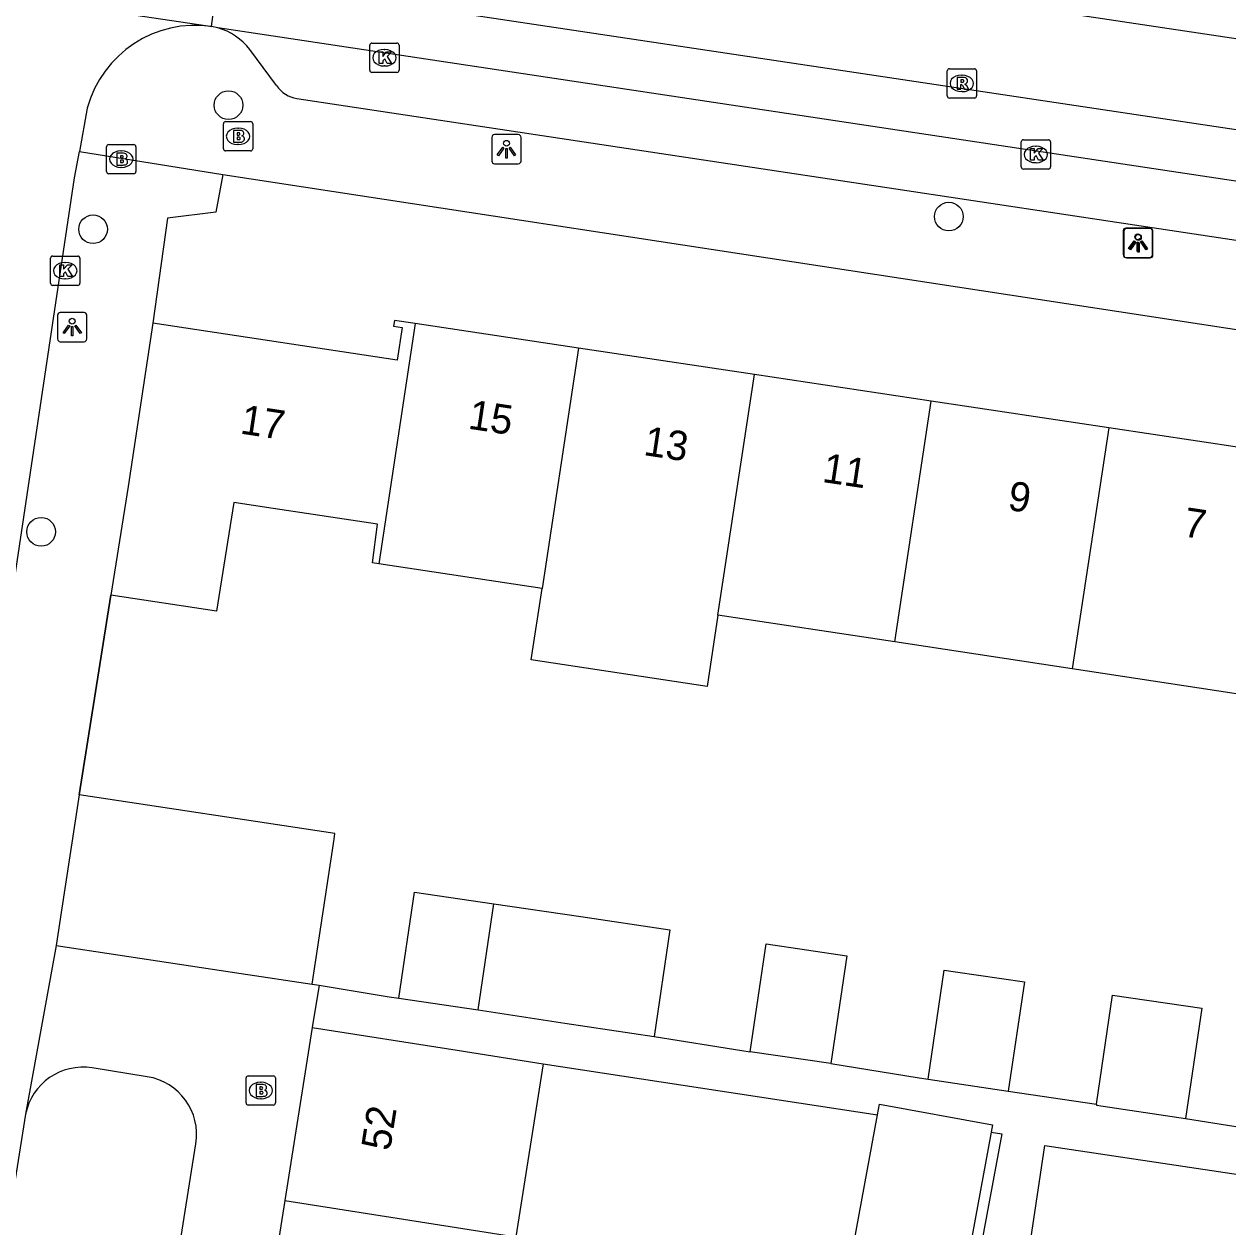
# Model space of a CAD drawing. Extents: x 163010 to 163853, y 382793 to 383982.
# Drawn here: x 163290.62 to 163331.69, y 383210.78 to 383251.81 of the extents above; entities that cross this region are included whole.
import ezdxf

# ---------------------------------------------------------------- set-up
doc = ezdxf.new("R2010")
doc.units = 0
for name, color, linetype in [('IMGEO_Boom', 7, 'Continuous'), ('IMGEO_Brandkraan', 7, 'Continuous'), ('IMGEO_Kolk', 7, 'Continuous'), ('IMGEO_Lichtpunt', 7, 'Continuous'), ('IMGEO_Muur', 7, 'Continuous'), ('IMGEO_Pand', 7, 'Continuous'), ('IMGEO_Pand_nummerreeks', 7, 'Continuous'), ('IMGEO_Rijbaan_lokaal_gesloten', 7, 'Continuous'), ('IMGEO_Rijbaan_lokaal_open', 7, 'Continuous'), ('IMGEO_Rioolput', 7, 'Continuous'), ('IMGEO_Voetpad_open', 7, 'Continuous')]:
    doc.layers.add(name, color=color, linetype=linetype)

msp = doc.modelspace()

# ---------------------------------------------------------------- linework, layer by layer
at = {"layer": 'IMGEO_Boom'}
for centre in [(163297.595, 383249.042), (163322.167, 383245.241), (163292.976, 383244.811), (163291.203, 383234.489)]:
    msp.add_circle(centre, 0.489, dxfattribs=at)
at = {"layer": 'IMGEO_Brandkraan'}
for p, q in [((163297.42, 383247.555), (163297.42, 383248.407)), ((163297.495, 383248.481), (163298.347, 383248.481)), ((163297.908, 383248.261), (163297.933, 383248.261)), ((163298.421, 383248.407), (163298.421, 383247.555)), ((163293.437, 383246.775), (163293.437, 383247.627)), ((163293.512, 383247.701), (163294.364, 383247.701)), ((163293.925, 383247.481), (163293.95, 383247.481)), ((163294.438, 383247.627), (163294.438, 383246.775)), ((163298.347, 383247.481), (163297.495, 383247.481)), ((163297.931, 383247.701), (163297.906, 383247.701)), ((163294.364, 383246.701), (163293.512, 383246.701)), ((163293.948, 383246.921), (163293.923, 383246.921)), ((163298.196, 383215.006), (163298.196, 383215.858)), ((163298.271, 383215.932), (163299.123, 383215.932)), ((163299.197, 383215.858), (163299.197, 383215.006)), ((163298.684, 383215.712), (163298.709, 383215.712)), ((163298.707, 383215.152), (163298.682, 383215.152)), ((163299.123, 383214.932), (163298.271, 383214.932))]:
    msp.add_line(p, q, dxfattribs=at)
for points in [[(163297.42, 383247.555), (163297.42, 383248.407)], [(163297.495, 383248.481), (163298.347, 383248.481)], [(163298.421, 383248.407), (163298.421, 383247.555)], [(163297.768, 383248.181), (163297.768, 383247.781), (163297.981, 383247.781)], [(163297.999, 383248.181), (163297.768, 383248.181)], [(163297.947, 383248.1), (163297.893, 383248.1), (163297.893, 383248.024)], [(163297.893, 383248.024), (163297.946, 383248.024)], [(163297.955, 383247.948), (163297.893, 383247.948), (163297.893, 383247.867)], [(163297.893, 383247.867), (163297.955, 383247.867)], [(163293.437, 383246.775), (163293.437, 383247.627)], [(163293.512, 383247.701), (163294.364, 383247.701)], [(163293.785, 383247.401), (163293.785, 383247.001), (163293.998, 383247.001)], [(163294.016, 383247.401), (163293.785, 383247.401)], [(163294.438, 383247.627), (163294.438, 383246.775)], [(163298.347, 383247.481), (163297.495, 383247.481)], [(163293.964, 383247.32), (163293.91, 383247.32), (163293.91, 383247.244)], [(163293.91, 383247.244), (163293.963, 383247.244)], [(163293.972, 383247.168), (163293.91, 383247.168), (163293.91, 383247.087)], [(163293.91, 383247.087), (163293.972, 383247.087)], [(163294.364, 383246.701), (163293.512, 383246.701)], [(163298.196, 383215.006), (163298.196, 383215.858)], [(163298.271, 383215.932), (163299.123, 383215.932)], [(163299.197, 383215.858), (163299.197, 383215.006)], [(163298.544, 383215.632), (163298.544, 383215.232), (163298.757, 383215.232)], [(163298.775, 383215.632), (163298.544, 383215.632)], [(163298.723, 383215.551), (163298.669, 383215.551), (163298.669, 383215.475)], [(163298.669, 383215.475), (163298.722, 383215.475)], [(163298.731, 383215.399), (163298.669, 383215.399), (163298.669, 383215.318)], [(163298.669, 383215.318), (163298.731, 383215.318)], [(163299.123, 383214.932), (163298.271, 383214.932)]]:
    msp.add_lwpolyline(points, dxfattribs=at)
for centre, radius, start, end in [((163297.497, 383248.405), 0.0765, 91.552, 178.448), ((163297.497, 383248.405), 0.0765, 91.552, 178.448), ((163298.345, 383248.405), 0.0765, 1.552, 88.448), ((163298.345, 383248.405), 0.0765, 1.552, 88.448), ((163297.948, 383248.062), 0.0379, 267.8285, 90.9355), ((163297.956, 383247.907), 0.0404, 269.8759, 90.5077), ((163298.003, 383248.036), 0.145, 59.4692, 91.5367), ((163298.028, 383248.083), 0.0922, 285.5137, 58.1501), ((163298.033, 383247.891), 0.105, 301.3115, 78.989), ((163293.514, 383247.625), 0.0765, 91.552, 178.448), ((163293.514, 383247.625), 0.0765, 91.552, 178.448), ((163294.02, 383247.256), 0.145, 59.4692, 91.5367), ((163294.362, 383247.625), 0.0765, 1.552, 88.448), ((163294.362, 383247.625), 0.0765, 1.552, 88.448), ((163297.497, 383247.557), 0.0765, 181.552, 268.448), ((163297.497, 383247.557), 0.0765, 181.552, 268.448), ((163297.987, 383248.032), 0.251, 268.6676, 293.5347), ((163298.345, 383247.557), 0.0765, 271.552, 358.448), ((163298.345, 383247.557), 0.0765, 271.552, 358.448), ((163293.965, 383247.282), 0.0379, 267.8285, 90.9355), ((163293.973, 383247.127), 0.0404, 269.8759, 90.5077), ((163294.004, 383247.252), 0.251, 268.6676, 293.5347), ((163294.045, 383247.303), 0.0922, 285.5137, 58.1501), ((163294.05, 383247.111), 0.105, 301.3115, 78.989), ((163293.514, 383246.777), 0.0765, 181.552, 268.448), ((163293.514, 383246.777), 0.0765, 181.552, 268.448), ((163294.362, 383246.777), 0.0765, 271.552, 358.448), ((163294.362, 383246.777), 0.0765, 271.552, 358.448), ((163298.273, 383215.856), 0.0765, 91.552, 178.448), ((163298.273, 383215.856), 0.0765, 91.552, 178.448), ((163299.121, 383215.856), 0.0765, 1.552, 88.448), ((163299.121, 383215.856), 0.0765, 1.552, 88.448), ((163298.724, 383215.513), 0.0379, 267.8285, 90.9355), ((163298.732, 383215.358), 0.0404, 269.8759, 90.5077), ((163298.779, 383215.487), 0.145, 59.4692, 91.5367), ((163298.804, 383215.534), 0.0922, 285.5137, 58.1501), ((163298.809, 383215.342), 0.105, 301.3115, 78.989), ((163298.273, 383215.008), 0.0765, 181.552, 268.448), ((163298.273, 383215.008), 0.0765, 181.552, 268.448), ((163298.763, 383215.483), 0.251, 268.6676, 293.5347), ((163299.121, 383215.008), 0.0765, 271.552, 358.448), ((163299.121, 383215.008), 0.0765, 271.552, 358.448)]:
    msp.add_arc(centre, radius, start, end, dxfattribs=at)
for centre, major_axis, ratio, start_param, end_param in [((163297.907, 383247.981), (-0.387, 0.002), 0.722429, 4.712389, 7.853982), ((163297.932, 383247.981), (-0.39, 0.002), 0.717154, 1.570796, 4.712389), ((163293.924, 383247.201), (-0.387, 0.002), 0.722429, 4.712389, 7.853982), ((163293.949, 383247.201), (-0.39, 0.002), 0.717154, 1.570796, 4.712389), ((163298.683, 383215.432), (-0.387, 0.002), 0.722429, 4.712389, 7.853982), ((163298.708, 383215.432), (-0.39, 0.002), 0.717154, 1.570796, 4.712389)]:
    msp.add_ellipse(centre, major_axis=major_axis, ratio=ratio, start_param=start_param, end_param=end_param, dxfattribs=at)
at = {"layer": 'IMGEO_Kolk'}
for p, q in [((163302.489, 383251.159), (163303.341, 383251.159)), ((163302.414, 383250.233), (163302.414, 383251.085)), ((163302.902, 383250.939), (163302.927, 383250.939)), ((163303.415, 383251.085), (163303.415, 383250.233)), ((163302.925, 383250.379), (163302.9, 383250.379)), ((163303.341, 383250.159), (163302.489, 383250.159)), ((163324.71, 383247.861), (163325.562, 383247.861)), ((163324.635, 383246.935), (163324.635, 383247.787)), ((163325.123, 383247.641), (163325.148, 383247.641)), ((163325.636, 383247.787), (163325.636, 383246.935)), ((163325.146, 383247.081), (163325.121, 383247.081)), ((163325.562, 383246.861), (163324.71, 383246.861)), ((163291.525, 383242.971), (163291.525, 383243.823)), ((163291.6, 383243.897), (163292.452, 383243.897)), ((163292.526, 383243.823), (163292.526, 383242.971)), ((163292.013, 383243.677), (163292.038, 383243.677)), ((163292.452, 383242.897), (163291.6, 383242.897)), ((163292.036, 383243.117), (163292.011, 383243.117))]:
    msp.add_line(p, q, dxfattribs=at)
for points in [[(163302.489, 383251.159), (163303.341, 383251.159)], [(163302.414, 383250.233), (163302.414, 383251.085)], [(163302.735, 383250.859), (163302.858, 383250.859), (163302.858, 383250.708), (163302.988, 383250.859), (163303.152, 383250.859), (163303.006, 383250.708), (163303.159, 383250.459), (163303.007, 383250.459), (163302.922, 383250.623), (163302.858, 383250.556), (163302.858, 383250.459), (163302.735, 383250.459), (163302.735, 383250.859)], [(163303.415, 383251.085), (163303.415, 383250.233)], [(163303.341, 383250.159), (163302.489, 383250.159)], [(163324.71, 383247.861), (163325.562, 383247.861)], [(163324.635, 383246.935), (163324.635, 383247.787)], [(163324.956, 383247.561), (163325.079, 383247.561), (163325.079, 383247.41), (163325.209, 383247.561), (163325.373, 383247.561), (163325.227, 383247.41), (163325.38, 383247.161), (163325.228, 383247.161), (163325.143, 383247.325), (163325.079, 383247.258), (163325.079, 383247.161), (163324.956, 383247.161), (163324.956, 383247.561)], [(163325.636, 383247.787), (163325.636, 383246.935)], [(163325.562, 383246.861), (163324.71, 383246.861)], [(163291.525, 383242.971), (163291.525, 383243.823)], [(163291.6, 383243.897), (163292.452, 383243.897)], [(163292.526, 383243.823), (163292.526, 383242.971)], [(163291.846, 383243.597), (163291.969, 383243.597), (163291.969, 383243.446), (163292.099, 383243.597), (163292.263, 383243.597), (163292.117, 383243.446), (163292.27, 383243.197), (163292.118, 383243.197), (163292.033, 383243.361), (163291.969, 383243.294), (163291.969, 383243.197), (163291.846, 383243.197), (163291.846, 383243.597)], [(163292.452, 383242.897), (163291.6, 383242.897)]]:
    msp.add_lwpolyline(points, dxfattribs=at)
for centre, start, end in [((163302.491, 383251.083), 91.552, 178.448), ((163302.491, 383251.083), 91.552, 178.448), ((163303.339, 383251.083), 1.552, 88.448), ((163303.339, 383251.083), 1.552, 88.448), ((163302.491, 383250.235), 181.552, 268.448), ((163302.491, 383250.235), 181.552, 268.448), ((163303.339, 383250.235), 271.552, 358.448), ((163303.339, 383250.235), 271.552, 358.448), ((163324.712, 383247.785), 91.552, 178.448), ((163324.712, 383247.785), 91.552, 178.448), ((163325.56, 383247.785), 1.552, 88.448), ((163325.56, 383247.785), 1.552, 88.448), ((163324.712, 383246.937), 181.552, 268.448), ((163324.712, 383246.937), 181.552, 268.448), ((163325.56, 383246.937), 271.552, 358.448), ((163325.56, 383246.937), 271.552, 358.448), ((163291.602, 383243.821), 91.552, 178.448), ((163291.602, 383243.821), 91.552, 178.448), ((163292.45, 383243.821), 1.552, 88.448), ((163292.45, 383243.821), 1.552, 88.448), ((163291.602, 383242.973), 181.552, 268.448), ((163291.602, 383242.973), 181.552, 268.448), ((163292.45, 383242.973), 271.552, 358.448), ((163292.45, 383242.973), 271.552, 358.448)]:
    msp.add_arc(centre, 0.0765, start, end, dxfattribs=at)
for centre, major_axis, ratio, start_param, end_param in [((163302.901, 383250.659), (-0.387, 0.002), 0.722429, 4.712389, 7.853982), ((163302.926, 383250.659), (-0.39, 0.002), 0.717154, 1.570796, 4.712389), ((163325.122, 383247.361), (-0.387, 0.002), 0.722429, 4.712389, 7.853982), ((163325.147, 383247.361), (-0.39, 0.002), 0.717154, 1.570796, 4.712389), ((163292.012, 383243.397), (-0.387, 0.002), 0.722429, 4.712389, 7.853982), ((163292.037, 383243.397), (-0.39, 0.002), 0.717154, 1.570796, 4.712389)]:
    msp.add_ellipse(centre, major_axis=major_axis, ratio=ratio, start_param=start_param, end_param=end_param, dxfattribs=at)
at = {"layer": 'IMGEO_Lichtpunt'}
for p, q in [((163306.578, 383247.945), (163306.578, 383247.138)), ((163306.578, 383247.945), (163306.578, 383247.138)), ((163307.48, 383248.04), (163306.672, 383248.04)), ((163307.48, 383248.04), (163306.672, 383248.04)), ((163307.574, 383247.138), (163307.574, 383247.945)), ((163307.574, 383247.138), (163307.574, 383247.945)), ((163306.672, 383247.044), (163307.48, 383247.044)), ((163306.672, 383247.044), (163307.48, 383247.044)), ((163328.113, 383244.752), (163328.113, 383243.945)), ((163328.113, 383244.752), (163328.113, 383243.945)), ((163328.134, 383244.736), (163328.134, 383243.929)), ((163328.134, 383244.736), (163328.134, 383243.929)), ((163329.015, 383244.847), (163328.207, 383244.847)), ((163329.015, 383244.847), (163328.207, 383244.847)), ((163329.036, 383244.831), (163328.228, 383244.831)), ((163329.036, 383244.831), (163328.228, 383244.831)), ((163329.109, 383243.945), (163329.109, 383244.752)), ((163329.109, 383243.945), (163329.109, 383244.752)), ((163329.13, 383243.929), (163329.13, 383244.736)), ((163329.13, 383243.929), (163329.13, 383244.736)), ((163328.207, 383243.851), (163329.015, 383243.851)), ((163328.207, 383243.851), (163329.015, 383243.851)), ((163328.228, 383243.835), (163329.036, 383243.835)), ((163328.228, 383243.835), (163329.036, 383243.835)), ((163291.764, 383241.876), (163291.764, 383241.069)), ((163291.764, 383241.876), (163291.764, 383241.069)), ((163292.666, 383241.971), (163291.858, 383241.971)), ((163292.666, 383241.971), (163291.858, 383241.971)), ((163292.76, 383241.069), (163292.76, 383241.876)), ((163292.76, 383241.069), (163292.76, 383241.876)), ((163291.858, 383240.975), (163292.666, 383240.975)), ((163291.858, 383240.975), (163292.666, 383240.975))]:
    msp.add_line(p, q, dxfattribs=at)
for points in [[(163306.952, 383247.609), (163306.991, 383247.581), (163306.803, 383247.319), (163306.765, 383247.346), (163306.952, 383247.609)], [(163307.054, 383247.561), (163307.101, 383247.561), (163307.101, 383247.239), (163307.054, 383247.239), (163307.054, 383247.561)], [(163307.164, 383247.581), (163307.202, 383247.608), (163307.389, 383247.346), (163307.35, 383247.318), (163307.164, 383247.581)], [(163328.487, 383244.416), (163328.526, 383244.388), (163328.338, 383244.126), (163328.3, 383244.153), (163328.487, 383244.416)], [(163328.508, 383244.4), (163328.547, 383244.372), (163328.359, 383244.11), (163328.321, 383244.137), (163328.508, 383244.4)], [(163328.589, 383244.368), (163328.636, 383244.368), (163328.636, 383244.046), (163328.589, 383244.046), (163328.589, 383244.368)], [(163328.61, 383244.352), (163328.657, 383244.352), (163328.657, 383244.03), (163328.61, 383244.03), (163328.61, 383244.352)], [(163328.699, 383244.388), (163328.737, 383244.415), (163328.924, 383244.153), (163328.885, 383244.125), (163328.699, 383244.388)], [(163328.72, 383244.372), (163328.758, 383244.399), (163328.945, 383244.137), (163328.906, 383244.109), (163328.72, 383244.372)], [(163292.138, 383241.54), (163292.177, 383241.512), (163291.989, 383241.25), (163291.951, 383241.277), (163292.138, 383241.54)], [(163292.24, 383241.492), (163292.287, 383241.492), (163292.287, 383241.17), (163292.24, 383241.17), (163292.24, 383241.492)], [(163292.35, 383241.512), (163292.388, 383241.539), (163292.575, 383241.277), (163292.536, 383241.249), (163292.35, 383241.512)]]:
    msp.add_lwpolyline(points, dxfattribs=at)
for centre in [(163307.077, 383247.743), (163328.612, 383244.55), (163328.633, 383244.534), (163292.263, 383241.674)]:
    msp.add_circle(centre, 0.0994, dxfattribs=at)
for centre, start, end in [((163306.672, 383247.945), 90, 180), ((163306.672, 383247.945), 90, 180), ((163307.48, 383247.945), 0, 90), ((163307.48, 383247.945), 0, 90), ((163306.672, 383247.138), 180, 270), ((163306.672, 383247.138), 180, 270), ((163307.48, 383247.138), 270, 0), ((163307.48, 383247.138), 270, 360), ((163328.207, 383244.752), 90, 180), ((163328.207, 383244.752), 90, 180), ((163328.228, 383244.736), 90, 180), ((163328.228, 383244.736), 90, 180), ((163329.015, 383244.752), 0, 90), ((163329.015, 383244.752), 0, 90), ((163329.036, 383244.736), 0, 90), ((163329.036, 383244.736), 0, 90), ((163328.207, 383243.945), 180, 270), ((163328.207, 383243.945), 180, 270), ((163328.228, 383243.929), 180, 270), ((163328.228, 383243.929), 180, 270), ((163329.015, 383243.945), 270, 0), ((163329.015, 383243.945), 270, 360), ((163329.036, 383243.929), 270, 0), ((163329.036, 383243.929), 270, 360), ((163291.858, 383241.876), 90, 180), ((163291.858, 383241.876), 90, 180), ((163292.666, 383241.876), 0, 90), ((163292.666, 383241.876), 0, 90), ((163291.858, 383241.069), 180, 270), ((163291.858, 383241.069), 180, 270), ((163292.666, 383241.069), 270, 0), ((163292.666, 383241.069), 270, 360)]:
    msp.add_arc(centre, 0.0946, start, end, dxfattribs=at)
at = {"layer": 'IMGEO_Muur'}
msp.add_lwpolyline([(163292.497, 383225.517), (163293.584, 383232.329)], dxfattribs=at)
at = {"layer": 'IMGEO_Pand'}
for points in [[(163303.964, 383241.597), (163303.258, 383241.703), (163303.228, 383241.506), (163303.515, 383241.462), (163303.346, 383240.347), (163295.019, 383241.608)], [(163295.019, 383241.608), (163294.174, 383236.034), (163293.584, 383232.329)], [(163303.964, 383241.597), (163302.722, 383233.399)], [(163309.533, 383240.758), (163303.964, 383241.597)], [(163309.533, 383240.758), (163308.29, 383232.555)], [(163315.535, 383239.854), (163309.533, 383240.758)], [(163314.29, 383231.646), (163315.535, 383239.854)], [(163321.569, 383238.946), (163315.535, 383239.854)], [(163320.324, 383230.732), (163321.569, 383238.946)], [(163327.623, 383238.034), (163321.569, 383238.946)], [(163327.623, 383238.034), (163326.377, 383229.815)], [(163333.674, 383237.123), (163327.623, 383238.034)], [(163302.722, 383233.399), (163302.503, 383233.432), (163302.673, 383234.746), (163299.118, 383235.285), (163297.778, 383235.488), (163297.188, 383231.783), (163293.584, 383232.329)], [(163308.29, 383232.555), (163302.722, 383233.399)], [(163314.29, 383231.646), (163313.922, 383229.211), (163307.922, 383230.12), (163308.29, 383232.555)], [(163320.324, 383230.732), (163314.29, 383231.646)], [(163326.377, 383229.815), (163320.324, 383230.732)], [(163332.427, 383228.898), (163326.377, 383229.815)], [(163292.497, 383225.517), (163291.889, 383221.504), (163291.719, 383220.383)], [(163300.448, 383219.057), (163301.197, 383224.001), (163301.226, 383224.195), (163292.497, 383225.517)], [(163303.408, 383218.581), (163303.942, 383222.202), (163306.649, 383221.802)], [(163306.114, 383218.182), (163306.649, 383221.802)], [(163306.649, 383221.802), (163309.608, 383221.366), (163312.652, 383220.917), (163312.115, 383217.277)], [(163291.719, 383220.383), (163298.028, 383219.424), (163300.448, 383219.057)], [(163315.387, 383216.754), (163315.93, 383220.433), (163318.688, 383220.027), (163318.145, 383216.347)], [(163321.46, 383215.818), (163322.009, 383219.537), (163322.397, 383219.479), (163324.745, 383219.133), (163324.196, 383215.414)], [(163327.205, 383214.97), (163327.754, 383218.689), (163330.798, 383218.24), (163330.243, 383214.482)], [(163303.408, 383218.581), (163306.114, 383218.182)], [(163306.114, 383218.182), (163309.071, 383217.726), (163312.115, 383217.277)], [(163300.454, 383217.582), (163299.517, 383211.674)], [(163300.454, 383217.582), (163305.393, 383216.803), (163308.327, 383216.34)], [(163318.145, 383216.347), (163315.387, 383216.754)], [(163308.327, 383216.34), (163307.391, 383210.439)], [(163321.46, 383215.818), (163324.196, 383215.414)], [(163319.733, 383214.6), (163319.8, 383214.966), (163323.655, 383214.256), (163323.609, 383214.008)], [(163327.205, 383214.97), (163327.199, 383214.932), (163330.243, 383214.482)], [(163323.609, 383214.008), (163322.517, 383208.079), (163318.662, 383208.79), (163319.733, 383214.6)], [(163324.849, 383209.604), (163325.442, 383213.559), (163338.653, 383211.576), (163341.68, 383211.121), (163346.624, 383210.38)], [(163299.517, 383211.674), (163298.605, 383205.916)], [(163299.517, 383211.674), (163307.391, 383210.439)]]:
    msp.add_lwpolyline(points, dxfattribs=at)
at = {"layer": 'IMGEO_Rijbaan_lokaal_gesloten'}
for points in [[(163352.91, 383248.164), (163285.184, 383258.317)], [(163297.016, 383251.731), (163297.241, 383253.428), (163352.593, 383245.12)], [(163297.236, 383251.684), (163297.016, 383251.731)], [(163352.333, 383243.384), (163297.236, 383251.684)]]:
    msp.add_lwpolyline(points, dxfattribs=at)
at = {"layer": 'IMGEO_Rijbaan_lokaal_open'}
for points in [[(163284.361, 383253.616), (163296.886, 383251.754), (163297.016, 383251.731)], [(163292.776, 383248.944), (163292.509, 383247.462)], [(163289.218, 383225.695), (163292.347, 383246.561), (163292.509, 383247.462)]]:
    msp.add_lwpolyline(points, dxfattribs=at)
msp.add_arc((163296.478, 383247.93), 3.839, 81.9487, 164.686, dxfattribs=at)
at = {"layer": 'IMGEO_Rioolput'}
for p, q in [((163322.185, 383250.285), (163323.037, 383250.285)), ((163322.11, 383249.359), (163322.11, 383250.211)), ((163322.598, 383250.065), (163322.623, 383250.065)), ((163323.111, 383250.211), (163323.111, 383249.359)), ((163322.621, 383249.505), (163322.596, 383249.505)), ((163323.037, 383249.285), (163322.185, 383249.285))]:
    msp.add_line(p, q, dxfattribs=at)
for points in [[(163322.185, 383250.285), (163323.037, 383250.285)], [(163322.11, 383249.359), (163322.11, 383250.211)], [(163322.699, 383249.983), (163322.447, 383249.985), (163322.447, 383249.585)], [(163322.625, 383249.904), (163322.571, 383249.904), (163322.571, 383249.823)], [(163323.111, 383250.211), (163323.111, 383249.359)], [(163322.447, 383249.585), (163322.571, 383249.585), (163322.571, 383249.747), (163322.582, 383249.747)], [(163322.571, 383249.823), (163322.623, 383249.823)], [(163322.629, 383249.718), (163322.7, 383249.585), (163322.84, 383249.585), (163322.775, 383249.711)], [(163323.037, 383249.285), (163322.185, 383249.285)]]:
    msp.add_lwpolyline(points, dxfattribs=at)
for centre, radius, start, end in [((163322.187, 383250.209), 0.0765, 91.552, 178.448), ((163322.187, 383250.209), 0.0765, 91.552, 178.448), ((163323.035, 383250.209), 0.0765, 1.552, 88.448), ((163323.035, 383250.209), 0.0765, 1.552, 88.448), ((163322.631, 383249.808), 0.0964, 77.0061, 93.1865), ((163322.645, 383249.865), 0.0378, 276.6634, 79.6772), ((163322.698, 383249.873), 0.109, 350.3612, 89.416), ((163322.581, 383249.694), 0.0533, 26.0293, 88.6989), ((163322.607, 383250.012), 0.19, 274.7715, 282.9687), ((163322.696, 383249.873), 0.112, 277.5842, 350.9817), ((163322.68, 383249.658), 0.108, 29.5134, 73.7905), ((163322.187, 383249.361), 0.0765, 181.552, 268.448), ((163322.187, 383249.361), 0.0765, 181.552, 268.448), ((163323.035, 383249.361), 0.0765, 271.552, 358.448), ((163323.035, 383249.361), 0.0765, 271.552, 358.448)]:
    msp.add_arc(centre, radius, start, end, dxfattribs=at)
for centre, major_axis, ratio, start_param, end_param in [((163322.597, 383249.785), (-0.387, 0.002), 0.722429, 4.712389, 7.853982), ((163322.622, 383249.785), (-0.39, 0.002), 0.717154, 1.570796, 4.712389)]:
    msp.add_ellipse(centre, major_axis=major_axis, ratio=ratio, start_param=start_param, end_param=end_param, dxfattribs=at)
at = {"layer": 'IMGEO_Voetpad_open'}
for points in [[(163299.236, 383249.711), (163298.326, 383250.944)], [(163349.531, 383241.782), (163299.93, 383249.264)], [(163292.509, 383247.462), (163297.404, 383246.677)], [(163297.404, 383246.677), (163297.157, 383245.389), (163295.515, 383245.185), (163295.019, 383241.608)], [(163297.404, 383246.677), (163345.585, 383239.307), (163353.206, 383238.156)], [(163293.584, 383232.329), (163292.497, 383225.517)], [(163291.719, 383220.383), (163290.673, 383214.627)], [(163300.448, 383219.057), (163300.683, 383219.028)], [(163300.683, 383219.028), (163300.454, 383217.582)], [(163300.683, 383219.028), (163303.07, 383218.631), (163303.408, 383218.581)], [(163312.115, 383217.277), (163315.101, 383216.796), (163315.387, 383216.754)], [(163294.822, 383215.903), (163292.945, 383216.201)], [(163308.327, 383216.34), (163319.733, 383214.6)], [(163318.145, 383216.347), (163321.152, 383215.864), (163321.46, 383215.818)], [(163324.196, 383215.414), (163327.205, 383214.97)], [(163290.673, 383214.627), (163285.645, 383182.923)], [(163330.243, 383214.482), (163333.1, 383214.022), (163333.427, 383213.974)], [(163323.609, 383214.008), (163323.971, 383213.953), (163322.774, 383207.469)], [(163291.443, 383181.812), (163296.484, 383213.615)]]:
    msp.add_lwpolyline(points, dxfattribs=at)
for centre, radius, start, end in [((163296.609, 383249.588), 2.187, 38.3005, 73.3544), ((163300.118, 383250.318), 1.07, 214.5291, 259.9004), ((163292.634, 383214.224), 2.002, 81.0526, 168.3744), ((163294.509, 383213.928), 2, 350.9954, 80.9938)]:
    msp.add_arc(centre, radius, start, end, dxfattribs=at)

# ---------------------------------------------------------------- texts
at = {"layer": 'IMGEO_Pand_nummerreeks'}
for s, rotation, p in [('17', 351.3888, (163297.964, 383237.845)), ('15', 351.4366, (163305.739, 383238.012)), ('13', 351.4366, (163311.723, 383237.111)), ('11', 351.4366, (163317.819, 383236.193)), ('9', 351.4366, (163324.144, 383235.242)), ('7', 351.4366, (163330.128, 383234.341)), ('52', 80.9928, (163303.103, 383213.346))]:
    msp.add_text(s, height=1, rotation=rotation, dxfattribs=at).set_placement(p)

doc.saveas('drawing.dxf')
